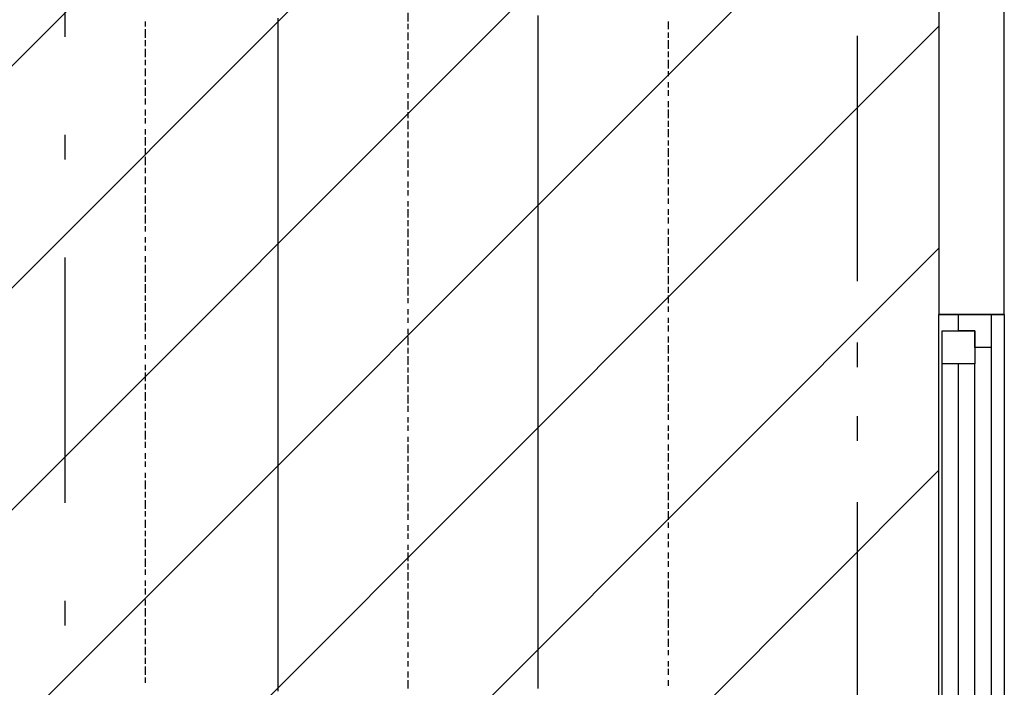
# Model space of a CAD drawing. Extents: x 997 to 109698, y 921 to 94021.
# Tile 475 of 656: x 35416 to 36923, y 39452 to 40472. Entities that reach past the tile are written whole.
import ezdxf

# ---------------------------------------------------------------- set-up
doc = ezdxf.new("R2010")
doc.units = 0
doc.header["$MEASUREMENT"] = 0
for name, color, linetype in [('12', 7, 'CONTINUOUS'), ('28', 7, 'CONTINUOUS'), ('40', 7, 'CONTINUOUS')]:
    doc.layers.add(name, color=color, linetype=linetype)

msp = doc.modelspace()

# ---------------------------------------------------------------- linework, layer by layer
at = {"layer": '12', "color": 1}
for p, q in [((36010.630503, 40469.563401), (36010.630503, 40482.563401)), ((35608.630503, 40461.563401), (35608.630503, 40469.563401)), ((36010.630503, 40457.563401), (36010.630503, 40465.563401)), ((36408.630503, 40457.563401), (36408.630503, 40469.563401)), ((35608.630503, 40444.563401), (35608.630503, 40457.563401)), ((36010.630503, 40440.563401), (36010.630503, 40452.563401)), ((36408.630503, 40444.563401), (36408.630503, 40452.563401)), ((35608.630503, 40431.563401), (35608.630503, 40440.563401)), ((36010.630503, 40427.563401), (36010.630503, 40435.563401)), ((36408.630503, 40427.563401), (36408.630503, 40440.563401)), ((35608.630503, 40414.563401), (35608.630503, 40427.563401)), ((36010.630503, 40410.563401), (36010.630503, 40423.563401)), ((36408.630503, 40414.563401), (36408.630503, 40423.563401)), ((35608.630503, 40402.563401), (35608.630503, 40410.563401)), ((36010.630503, 40397.563401), (36010.630503, 40406.563401)), ((36408.630503, 40397.563401), (36408.630503, 40410.563401)), ((35608.630503, 40385.563401), (35608.630503, 40397.563401)), ((36010.630503, 40380.563401), (36010.630503, 40389.563401)), ((36408.630503, 40385.563401), (36408.630503, 40393.563401)), ((35608.630503, 40372.563401), (35608.630503, 40380.563401)), ((36010.630503, 40368.563401), (36010.630503, 40376.563401)), ((36408.630503, 40368.563401), (36408.630503, 40376.563401)), ((35608.630503, 40355.563401), (35608.630503, 40368.563401)), ((36010.630503, 40351.563401), (36010.630503, 40359.563401)), ((36408.630503, 40355.563401), (36408.630503, 40364.563401)), ((35608.630503, 40342.563401), (35608.630503, 40351.563401)), ((36010.630503, 40334.563401), (36010.630503, 40347.563401)), ((36408.630503, 40338.563401), (36408.630503, 40347.563401)), ((35608.630503, 40325.563401), (35608.630503, 40334.563401)), ((36010.630503, 40321.563401), (36010.630503, 40330.563401)), ((36408.630503, 40321.563401), (36408.630503, 40334.563401)), ((35608.630503, 40313.563401), (35608.630503, 40321.563401)), ((36010.630503, 40304.563401), (36010.630503, 40317.563401)), ((36408.630503, 40308.563401), (36408.630503, 40317.563401)), ((35608.630503, 40296.563401), (35608.630503, 40304.563401)), ((36010.630503, 40292.563401), (36010.630503, 40300.563401)), ((36408.630503, 40292.563401), (36408.630503, 40304.563401)), ((35608.630503, 40279.563401), (35608.630503, 40292.563401)), ((36010.630503, 40275.563401), (36010.630503, 40287.563401)), ((36408.630503, 40279.563401), (36408.630503, 40287.563401)), ((35608.630503, 40266.563401), (35608.630503, 40275.563401)), ((36010.630503, 40262.563401), (36010.630503, 40270.563401)), ((36408.630503, 40262.563401), (36408.630503, 40275.563401)), ((35608.630503, 40249.563401), (35608.630503, 40262.563401)), ((36010.630503, 40245.563401), (36010.630503, 40258.563401)), ((36408.630503, 40249.563401), (36408.630503, 40258.563401)), ((35608.630503, 40237.563401), (35608.630503, 40245.563401)), ((36010.630503, 40232.563401), (36010.630503, 40241.563401)), ((36408.630503, 40232.563401), (36408.630503, 40245.563401)), ((35608.630503, 40220.563401), (35608.630503, 40232.563401)), ((36010.630503, 40215.563401), (36010.630503, 40224.563401)), ((36408.630503, 40220.563401), (36408.630503, 40228.563401)), ((35608.630503, 40207.563401), (35608.630503, 40215.563401)), ((36010.630503, 40203.563401), (36010.630503, 40211.563401)), ((36408.630503, 40203.563401), (36408.630503, 40215.563401)), ((35608.630503, 40190.563401), (35608.630503, 40203.563401)), ((36010.630503, 40186.563401), (36010.630503, 40194.563401)), ((36408.630503, 40190.563401), (36408.630503, 40198.563401)), ((35608.630503, 40177.563401), (35608.630503, 40186.563401)), ((36010.630503, 40169.563401), (36010.630503, 40182.563401)), ((36408.630503, 40173.563401), (36408.630503, 40182.563401)), ((35608.630503, 40160.563401), (35608.630503, 40173.563401)), ((36010.630503, 40156.563401), (36010.630503, 40165.563401)), ((36408.630503, 40160.563401), (36408.630503, 40169.563401)), ((35608.630503, 40148.563401), (35608.630503, 40156.563401)), ((36010.630503, 40139.563401), (36010.630503, 40152.563401)), ((36408.630503, 40143.563401), (36408.630503, 40152.563401)), ((35608.630503, 40131.563401), (35608.630503, 40139.563401)), ((36010.630503, 40126.563401), (36010.630503, 40135.563401)), ((36408.630503, 40126.563401), (36408.630503, 40139.563401)), ((35608.630503, 40118.563401), (35608.630503, 40126.563401)), ((36010.630503, 40110.563401), (36010.630503, 40122.563401)), ((36408.630503, 40114.563401), (36408.630503, 40122.563401)), ((35608.630503, 40101.563401), (35608.630503, 40110.563401)), ((36010.630503, 40097.563401), (36010.630503, 40105.563401)), ((36408.630503, 40097.563401), (36408.630503, 40110.563401)), ((35608.630503, 40084.563401), (35608.630503, 40097.563401)), ((36010.630503, 40080.563401), (36010.630503, 40093.563401)), ((36408.630503, 40084.563401), (36408.630503, 40093.563401)), ((35608.630503, 40071.563401), (35608.630503, 40080.563401)), ((36010.630503, 40067.563401), (36010.630503, 40076.563401)), ((36408.630503, 40067.563401), (36408.630503, 40080.563401)), ((35608.630503, 40054.563401), (35608.630503, 40067.563401)), ((36010.630503, 40050.563401), (36010.630503, 40063.563401)), ((36408.630503, 40054.563401), (36408.630503, 40063.563401)), ((35608.630503, 40042.563401), (35608.630503, 40050.563401)), ((36010.630503, 40038.563401), (36010.630503, 40046.563401)), ((36408.630503, 40038.563401), (36408.630503, 40050.563401)), ((35608.630503, 40025.563401), (35608.630503, 40038.563401)), ((36010.630503, 40021.563401), (36010.630503, 40029.563401)), ((36408.630503, 40025.563401), (36408.630503, 40033.563401)), ((35608.630503, 40012.563401), (35608.630503, 40021.563401)), ((36010.630503, 40008.563401), (36010.630503, 40016.563401)), ((36408.630503, 40008.563401), (36408.630503, 40016.563401)), ((35608.630503, 39995.563401), (35608.630503, 40008.563401)), ((36010.630503, 39991.563401), (36010.630503, 39999.563401)), ((36408.630503, 39995.563401), (36408.630503, 40004.563401)), ((35608.630503, 39983.563401), (35608.630503, 39991.563401)), ((36010.630503, 39974.563401), (36010.630503, 39987.563401)), ((36408.630503, 39978.563401), (36408.630503, 39987.563401)), ((35608.630503, 39966.563401), (35608.630503, 39974.563401)), ((36010.630503, 39961.563401), (36010.630503, 39970.563401)), ((36408.630503, 39961.563401), (36408.630503, 39974.563401)), ((35608.630503, 39953.563401), (35608.630503, 39961.563401)), ((36010.630503, 39944.563401), (36010.630503, 39957.563401)), ((36408.630503, 39949.563401), (36408.630503, 39957.563401)), ((35608.630503, 39936.563401), (35608.630503, 39944.563401)), ((36010.630503, 39932.563401), (36010.630503, 39940.563401)), ((36408.630503, 39932.563401), (36408.630503, 39944.563401)), ((35608.630503, 39919.563401), (35608.630503, 39932.563401)), ((36010.630503, 39915.563401), (36010.630503, 39928.563401)), ((36408.630503, 39919.563401), (36408.630503, 39928.563401)), ((35608.630503, 39906.563401), (35608.630503, 39915.563401)), ((36010.630503, 39902.563401), (36010.630503, 39911.563401)), ((36408.630503, 39902.563401), (36408.630503, 39915.563401)), ((35608.630503, 39889.563401), (35608.630503, 39902.563401)), ((36010.630503, 39885.563401), (36010.630503, 39898.563401)), ((36408.630503, 39889.563401), (36408.630503, 39898.563401)), ((35608.630503, 39877.563401), (35608.630503, 39885.563401)), ((36010.630503, 39872.563401), (36010.630503, 39881.563401)), ((36408.630503, 39872.563401), (36408.630503, 39885.563401)), ((35608.630503, 39860.563401), (35608.630503, 39872.563401)), ((36010.630503, 39856.563401), (36010.630503, 39864.563401)), ((36408.630503, 39860.563401), (36408.630503, 39868.563401)), ((35608.630503, 39847.563401), (35608.630503, 39856.563401)), ((36010.630503, 39843.563401), (36010.630503, 39851.563401)), ((36408.630503, 39843.563401), (36408.630503, 39851.563401)), ((35608.630503, 39830.563401), (35608.630503, 39843.563401)), ((36010.630503, 39826.563401), (36010.630503, 39834.563401)), ((36408.630503, 39830.563401), (36408.630503, 39839.563401)), ((35608.630503, 39817.563401), (35608.630503, 39826.563401)), ((36010.630503, 39809.563401), (36010.630503, 39822.563401)), ((36408.630503, 39813.563401), (36408.630503, 39822.563401)), ((35608.630503, 39800.563401), (35608.630503, 39809.563401)), ((36010.630503, 39796.563401), (36010.630503, 39805.563401)), ((36408.630503, 39796.563401), (36408.630503, 39809.563401)), ((35608.630503, 39788.563401), (35608.630503, 39796.563401)), ((36010.630503, 39779.563401), (36010.630503, 39792.563401)), ((36408.630503, 39784.563401), (36408.630503, 39792.563401)), ((35608.630503, 39771.563401), (35608.630503, 39779.563401)), ((36010.630503, 39767.563401), (36010.630503, 39775.563401)), ((36408.630503, 39767.563401), (36408.630503, 39779.563401)), ((35608.630503, 39754.563401), (35608.630503, 39767.563401)), ((36010.630503, 39750.563401), (36010.630503, 39762.563401)), ((36408.630503, 39754.563401), (36408.630503, 39762.563401)), ((35608.630503, 39741.563401), (35608.630503, 39750.563401)), ((36010.630503, 39737.563401), (36010.630503, 39745.563401)), ((36408.630503, 39737.563401), (36408.630503, 39750.563401)), ((35608.630503, 39724.563401), (35608.630503, 39737.563401)), ((36010.630503, 39720.563401), (36010.630503, 39733.563401)), ((36408.630503, 39724.563401), (36408.630503, 39733.563401)), ((35608.630503, 39712.563401), (35608.630503, 39720.563401)), ((36010.630503, 39707.563401), (36010.630503, 39716.563401)), ((36408.630503, 39707.563401), (36408.630503, 39720.563401)), ((35608.630503, 39695.563401), (35608.630503, 39707.563401)), ((36010.630503, 39690.563401), (36010.630503, 39699.563401)), ((36408.630503, 39695.563401), (36408.630503, 39703.563401)), ((35608.630503, 39682.563401), (35608.630503, 39690.563401)), ((36010.630503, 39678.563401), (36010.630503, 39686.563401)), ((36408.630503, 39678.563401), (36408.630503, 39686.563401)), ((35608.630503, 39665.563401), (35608.630503, 39678.563401)), ((36010.630503, 39661.563401), (36010.630503, 39669.563401)), ((36408.630503, 39665.563401), (36408.630503, 39674.563401)), ((35608.630503, 39652.563401), (35608.630503, 39661.563401)), ((36010.630503, 39644.563401), (36010.630503, 39657.563401)), ((36408.630503, 39648.563401), (36408.630503, 39657.563401)), ((35608.630503, 39635.563401), (35608.630503, 39648.563401)), ((36010.630503, 39631.563401), (36010.630503, 39640.563401)), ((36408.630503, 39635.563401), (36408.630503, 39644.563401)), ((35608.630503, 39623.563401), (35608.630503, 39631.563401)), ((36010.630503, 39614.563401), (36010.630503, 39627.563401)), ((36408.630503, 39618.563401), (36408.630503, 39627.563401)), ((35608.630503, 39606.563401), (35608.630503, 39614.563401)), ((36010.630503, 39602.563401), (36010.630503, 39610.563401)), ((36408.630503, 39602.563401), (36408.630503, 39614.563401)), ((35608.630503, 39593.563401), (35608.630503, 39602.563401)), ((36010.630503, 39585.563401), (36010.630503, 39597.563401)), ((36408.630503, 39589.563401), (36408.630503, 39597.563401)), ((35608.630503, 39576.563401), (35608.630503, 39585.563401)), ((36010.630503, 39572.563401), (36010.630503, 39580.563401)), ((36408.630503, 39572.563401), (36408.630503, 39585.563401)), ((35608.630503, 39559.563401), (35608.630503, 39572.563401)), ((36010.630503, 39555.563401), (36010.630503, 39568.563401)), ((36408.630503, 39559.563401), (36408.630503, 39568.563401)), ((35608.630503, 39546.563401), (35608.630503, 39555.563401)), ((36010.630503, 39542.563401), (36010.630503, 39551.563401)), ((36408.630503, 39542.563401), (36408.630503, 39555.563401)), ((35608.630503, 39530.563401), (35608.630503, 39542.563401)), ((36010.630503, 39525.563401), (36010.630503, 39534.563401)), ((36408.630503, 39530.563401), (36408.630503, 39538.563401)), ((35608.630503, 39517.563401), (35608.630503, 39525.563401)), ((36010.630503, 39513.563401), (36010.630503, 39521.563401)), ((36408.630503, 39513.563401), (36408.630503, 39525.563401)), ((35608.630503, 39500.563401), (35608.630503, 39513.563401)), ((36010.630503, 39496.563401), (36010.630503, 39504.563401)), ((36408.630503, 39500.563401), (36408.630503, 39508.563401)), ((35608.630503, 39487.563401), (35608.630503, 39496.563401)), ((36010.630503, 39483.563401), (36010.630503, 39491.563401)), ((36408.630503, 39483.563401), (36408.630503, 39491.563401)), ((35608.630503, 39470.563401), (35608.630503, 39483.563401)), ((36010.630503, 39466.563401), (36010.630503, 39475.563401)), ((36408.630503, 39470.563401), (36408.630503, 39479.563401)), ((35608.630503, 39458.563401), (35608.630503, 39466.563401)), ((36010.630503, 39449.563401), (36010.630503, 39462.563401)), ((36408.630503, 39453.563401), (36408.630503, 39462.563401))]:
    msp.add_line(p, q, dxfattribs=at)
at = {"layer": '12', "color": 5}
for p, q in [((35811.630503, 40465.563401), (35811.630503, 40474.563401)), ((35811.630503, 40457.563401), (35811.630503, 40465.563401)), ((36209.630503, 40465.563401), (36209.630503, 40478.563401)), ((36209.630503, 40457.563401), (36209.630503, 40465.563401)), ((35811.630503, 40444.563401), (35811.630503, 40457.563401)), ((36209.630503, 40448.563401), (36209.630503, 40457.563401)), ((35811.630503, 40435.563401), (35811.630503, 40444.563401)), ((35811.630503, 40423.563401), (35811.630503, 40435.563401)), ((36209.630503, 40435.563401), (36209.630503, 40448.563401)), ((36209.630503, 40427.563401), (36209.630503, 40435.563401)), ((35811.630503, 40414.563401), (35811.630503, 40423.563401)), ((36209.630503, 40419.563401), (36209.630503, 40427.563401)), ((36209.630503, 40406.563401), (36209.630503, 40419.563401)), ((35811.630503, 40406.563401), (35811.630503, 40414.563401)), ((35811.630503, 40393.563401), (35811.630503, 40406.563401)), ((36209.630503, 40397.563401), (36209.630503, 40406.563401)), ((35811.630503, 40385.563401), (35811.630503, 40393.563401)), ((36209.630503, 40389.563401), (36209.630503, 40397.563401)), ((36209.630503, 40376.563401), (36209.630503, 40389.563401)), ((35811.630503, 40376.563401), (35811.630503, 40385.563401)), ((35811.630503, 40364.563401), (35811.630503, 40376.563401)), ((36209.630503, 40368.563401), (36209.630503, 40376.563401)), ((35811.630503, 40355.563401), (35811.630503, 40364.563401)), ((36209.630503, 40355.563401), (36209.630503, 40368.563401)), ((35811.630503, 40347.563401), (35811.630503, 40355.563401)), ((35811.630503, 40334.563401), (35811.630503, 40347.563401)), ((36209.630503, 40347.563401), (36209.630503, 40355.563401)), ((36209.630503, 40338.563401), (36209.630503, 40347.563401)), ((35811.630503, 40325.563401), (35811.630503, 40334.563401)), ((36209.630503, 40325.563401), (36209.630503, 40338.563401)), ((35811.630503, 40313.563401), (35811.630503, 40325.563401)), ((36209.630503, 40317.563401), (36209.630503, 40325.563401)), ((36209.630503, 40308.563401), (36209.630503, 40317.563401)), ((35811.630503, 40304.563401), (35811.630503, 40313.563401)), ((35811.630503, 40296.563401), (35811.630503, 40304.563401)), ((36209.630503, 40296.563401), (36209.630503, 40308.563401)), ((35811.630503, 40283.563401), (35811.630503, 40296.563401)), ((36209.630503, 40287.563401), (36209.630503, 40296.563401)), ((36209.630503, 40279.563401), (36209.630503, 40287.563401)), ((35811.630503, 40275.563401), (35811.630503, 40283.563401)), ((35811.630503, 40266.563401), (35811.630503, 40275.563401)), ((36209.630503, 40266.563401), (36209.630503, 40279.563401)), ((35811.630503, 40253.563401), (35811.630503, 40266.563401)), ((36209.630503, 40258.563401), (36209.630503, 40266.563401)), ((36209.630503, 40245.563401), (36209.630503, 40258.563401)), ((35811.630503, 40245.563401), (35811.630503, 40253.563401)), ((35811.630503, 40237.563401), (35811.630503, 40245.563401)), ((36209.630503, 40237.563401), (36209.630503, 40245.563401)), ((35811.630503, 40224.563401), (35811.630503, 40237.563401)), ((35811.630503, 40215.563401), (35811.630503, 40224.563401)), ((36209.630503, 40228.563401), (36209.630503, 40237.563401)), ((36209.630503, 40215.563401), (36209.630503, 40228.563401)), ((35811.630503, 40203.563401), (35811.630503, 40215.563401)), ((36209.630503, 40207.563401), (36209.630503, 40215.563401)), ((35811.630503, 40194.563401), (35811.630503, 40203.563401)), ((35811.630503, 40186.563401), (35811.630503, 40194.563401)), ((36209.630503, 40198.563401), (36209.630503, 40207.563401)), ((36209.630503, 40186.563401), (36209.630503, 40198.563401)), ((35811.630503, 40173.563401), (35811.630503, 40186.563401)), ((36209.630503, 40177.563401), (36209.630503, 40186.563401)), ((35811.630503, 40165.563401), (35811.630503, 40173.563401)), ((35811.630503, 40156.563401), (35811.630503, 40165.563401)), ((36209.630503, 40169.563401), (36209.630503, 40177.563401)), ((36209.630503, 40156.563401), (36209.630503, 40169.563401)), ((35811.630503, 40143.563401), (35811.630503, 40156.563401)), ((36209.630503, 40148.563401), (36209.630503, 40156.563401)), ((36209.630503, 40139.563401), (36209.630503, 40148.563401)), ((35811.630503, 40135.563401), (35811.630503, 40143.563401)), ((35811.630503, 40126.563401), (35811.630503, 40135.563401)), ((36209.630503, 40126.563401), (36209.630503, 40139.563401)), ((35811.630503, 40114.563401), (35811.630503, 40126.563401)), ((36209.630503, 40118.563401), (36209.630503, 40126.563401)), ((36209.630503, 40105.563401), (36209.630503, 40118.563401)), ((35811.630503, 40105.563401), (35811.630503, 40114.563401)), ((35811.630503, 40093.563401), (35811.630503, 40105.563401)), ((36209.630503, 40097.563401), (36209.630503, 40105.563401)), ((35811.630503, 40084.563401), (35811.630503, 40093.563401)), ((36209.630503, 40088.563401), (36209.630503, 40097.563401)), ((36209.630503, 40076.563401), (36209.630503, 40088.563401)), ((35811.630503, 40076.563401), (35811.630503, 40084.563401)), ((35811.630503, 40063.563401), (35811.630503, 40076.563401)), ((36209.630503, 40067.563401), (36209.630503, 40076.563401)), ((35811.630503, 40054.563401), (35811.630503, 40063.563401)), ((36209.630503, 40059.563401), (36209.630503, 40067.563401)), ((36209.630503, 40046.563401), (36209.630503, 40059.563401)), ((35811.630503, 40046.563401), (35811.630503, 40054.563401)), ((35811.630503, 40033.563401), (35811.630503, 40046.563401)), ((36209.630503, 40038.563401), (36209.630503, 40046.563401)), ((35811.630503, 40025.563401), (35811.630503, 40033.563401)), ((36209.630503, 40029.563401), (36209.630503, 40038.563401)), ((36209.630503, 40016.563401), (36209.630503, 40029.563401)), ((35811.630503, 40016.563401), (35811.630503, 40025.563401)), ((35811.630503, 40004.563401), (35811.630503, 40016.563401)), ((36209.630503, 40008.563401), (36209.630503, 40016.563401)), ((35811.630503, 39995.563401), (35811.630503, 40004.563401)), ((36209.630503, 39995.563401), (36209.630503, 40008.563401)), ((35811.630503, 39987.563401), (35811.630503, 39995.563401)), ((35811.630503, 39974.563401), (35811.630503, 39987.563401)), ((36209.630503, 39987.563401), (36209.630503, 39995.563401)), ((36209.630503, 39978.563401), (36209.630503, 39987.563401)), ((35811.630503, 39966.563401), (35811.630503, 39974.563401)), ((36209.630503, 39966.563401), (36209.630503, 39978.563401)), ((35811.630503, 39953.563401), (35811.630503, 39966.563401)), ((35811.630503, 39944.563401), (35811.630503, 39953.563401)), ((36209.630503, 39957.563401), (36209.630503, 39966.563401)), ((36209.630503, 39949.563401), (36209.630503, 39957.563401)), ((35811.630503, 39936.563401), (35811.630503, 39944.563401)), ((36209.630503, 39936.563401), (36209.630503, 39949.563401)), ((35811.630503, 39923.563401), (35811.630503, 39936.563401)), ((35811.630503, 39915.563401), (35811.630503, 39923.563401)), ((36209.630503, 39928.563401), (36209.630503, 39936.563401)), ((36209.630503, 39919.563401), (36209.630503, 39928.563401)), ((35811.630503, 39906.563401), (35811.630503, 39915.563401)), ((36209.630503, 39906.563401), (36209.630503, 39919.563401)), ((35811.630503, 39894.563401), (35811.630503, 39906.563401)), ((35811.630503, 39885.563401), (35811.630503, 39894.563401)), ((36209.630503, 39898.563401), (36209.630503, 39906.563401)), ((36209.630503, 39885.563401), (36209.630503, 39898.563401)), ((35811.630503, 39877.563401), (35811.630503, 39885.563401)), ((35811.630503, 39864.563401), (35811.630503, 39877.563401)), ((36209.630503, 39877.563401), (36209.630503, 39885.563401)), ((36209.630503, 39868.563401), (36209.630503, 39877.563401)), ((35811.630503, 39856.563401), (35811.630503, 39864.563401)), ((36209.630503, 39856.563401), (36209.630503, 39868.563401)), ((35811.630503, 39843.563401), (35811.630503, 39856.563401)), ((36209.630503, 39847.563401), (36209.630503, 39856.563401)), ((36209.630503, 39839.563401), (36209.630503, 39847.563401)), ((35811.630503, 39834.563401), (35811.630503, 39843.563401)), ((35811.630503, 39826.563401), (35811.630503, 39834.563401)), ((36209.630503, 39826.563401), (36209.630503, 39839.563401)), ((35811.630503, 39813.563401), (35811.630503, 39826.563401)), ((36209.630503, 39817.563401), (36209.630503, 39826.563401)), ((36209.630503, 39809.563401), (36209.630503, 39817.563401)), ((35811.630503, 39805.563401), (35811.630503, 39813.563401)), ((35811.630503, 39796.563401), (35811.630503, 39805.563401)), ((36209.630503, 39796.563401), (36209.630503, 39809.563401)), ((35811.630503, 39784.563401), (35811.630503, 39796.563401)), ((36209.630503, 39788.563401), (36209.630503, 39796.563401)), ((36209.630503, 39775.563401), (36209.630503, 39788.563401)), ((35811.630503, 39775.563401), (35811.630503, 39784.563401)), ((35811.630503, 39767.563401), (35811.630503, 39775.563401)), ((36209.630503, 39767.563401), (36209.630503, 39775.563401)), ((35811.630503, 39754.563401), (35811.630503, 39767.563401)), ((36209.630503, 39758.563401), (36209.630503, 39767.563401)), ((36209.630503, 39745.563401), (36209.630503, 39758.563401)), ((35811.630503, 39745.563401), (35811.630503, 39754.563401)), ((35811.630503, 39733.563401), (35811.630503, 39745.563401)), ((36209.630503, 39737.563401), (36209.630503, 39745.563401)), ((35811.630503, 39724.563401), (35811.630503, 39733.563401)), ((36209.630503, 39729.563401), (36209.630503, 39737.563401)), ((36209.630503, 39716.563401), (36209.630503, 39729.563401)), ((35811.630503, 39716.563401), (35811.630503, 39724.563401)), ((35811.630503, 39703.563401), (35811.630503, 39716.563401)), ((36209.630503, 39707.563401), (36209.630503, 39716.563401)), ((35811.630503, 39695.563401), (35811.630503, 39703.563401)), ((36209.630503, 39699.563401), (36209.630503, 39707.563401)), ((36209.630503, 39686.563401), (36209.630503, 39699.563401)), ((35811.630503, 39686.563401), (35811.630503, 39695.563401)), ((35811.630503, 39674.563401), (35811.630503, 39686.563401)), ((36209.630503, 39678.563401), (36209.630503, 39686.563401)), ((35811.630503, 39665.563401), (35811.630503, 39674.563401)), ((36209.630503, 39665.563401), (36209.630503, 39678.563401)), ((35811.630503, 39657.563401), (35811.630503, 39665.563401)), ((35811.630503, 39644.563401), (35811.630503, 39657.563401)), ((36209.630503, 39657.563401), (36209.630503, 39665.563401)), ((36209.630503, 39648.563401), (36209.630503, 39657.563401)), ((35811.630503, 39635.563401), (35811.630503, 39644.563401)), ((36209.630503, 39635.563401), (36209.630503, 39648.563401)), ((35811.630503, 39623.563401), (35811.630503, 39635.563401)), ((35811.630503, 39614.563401), (35811.630503, 39623.563401)), ((36209.630503, 39627.563401), (36209.630503, 39635.563401)), ((36209.630503, 39618.563401), (36209.630503, 39627.563401)), ((35811.630503, 39606.563401), (35811.630503, 39614.563401)), ((35811.630503, 39593.563401), (35811.630503, 39606.563401)), ((36209.630503, 39606.563401), (36209.630503, 39618.563401)), ((36209.630503, 39597.563401), (36209.630503, 39606.563401)), ((35811.630503, 39585.563401), (35811.630503, 39593.563401)), ((36209.630503, 39589.563401), (36209.630503, 39597.563401)), ((35811.630503, 39576.563401), (35811.630503, 39585.563401)), ((35811.630503, 39563.563401), (35811.630503, 39576.563401)), ((36209.630503, 39576.563401), (36209.630503, 39589.563401)), ((36209.630503, 39568.563401), (36209.630503, 39576.563401)), ((35811.630503, 39555.563401), (35811.630503, 39563.563401)), ((36209.630503, 39559.563401), (36209.630503, 39568.563401)), ((35811.630503, 39546.563401), (35811.630503, 39555.563401)), ((35811.630503, 39534.563401), (35811.630503, 39546.563401)), ((36209.630503, 39546.563401), (36209.630503, 39559.563401)), ((36209.630503, 39538.563401), (36209.630503, 39546.563401)), ((35811.630503, 39525.563401), (35811.630503, 39534.563401)), ((36209.630503, 39525.563401), (36209.630503, 39538.563401)), ((35811.630503, 39513.563401), (35811.630503, 39525.563401)), ((36209.630503, 39517.563401), (36209.630503, 39525.563401)), ((36209.630503, 39508.563401), (36209.630503, 39517.563401)), ((35811.630503, 39504.563401), (35811.630503, 39513.563401)), ((35811.630503, 39496.563401), (35811.630503, 39504.563401)), ((36209.630503, 39496.563401), (36209.630503, 39508.563401)), ((35811.630503, 39483.563401), (35811.630503, 39496.563401)), ((36209.630503, 39487.563401), (36209.630503, 39496.563401)), ((36209.630503, 39479.563401), (36209.630503, 39487.563401)), ((35811.630503, 39475.563401), (35811.630503, 39483.563401)), ((35811.630503, 39466.563401), (35811.630503, 39475.563401)), ((36209.630503, 39466.563401), (36209.630503, 39479.563401)), ((35811.630503, 39453.563401), (35811.630503, 39466.563401)), ((36209.630503, 39458.563401), (36209.630503, 39466.563401)), ((36209.630503, 39449.563401), (36209.630503, 39458.563401)), ((35811.630503, 39445.563401), (35811.630503, 39453.563401))]:
    msp.add_line(p, q, dxfattribs=at)
at = {"layer": '28', "color": 2}
for p, q in [((30373.822361, 35370.953237), (36822.636205, 41819.767082)), ((30713.233616, 35370.953237), (36822.636205, 41480.355827)), ((31052.644871, 35370.953237), (36822.636205, 41140.944572)), ((31392.056126, 35370.953237), (36822.636205, 40801.533317)), ((31731.467381, 35370.953237), (36822.636205, 40462.122062)), ((32070.878636, 35370.953237), (36822.636205, 40122.710807)), ((32410.289891, 35370.953237), (36822.636205, 39783.299552))]:
    msp.add_line(p, q, dxfattribs=at)
at = {"layer": '28', "color": 4}
for p, q in [((35485.630503, 40446.063401), (35485.630503, 40821.063401)), ((35485.630503, 39733.563401), (35485.630503, 40108.563401))]:
    msp.add_line(p, q, dxfattribs=at)
at = {"layer": '28', "color": 4, "linetype": 'Continuous'}
for p, q in [((35485.630503, 40258.563401), (35485.630503, 40296.063401)), ((35485.630503, 39546.063401), (35485.630503, 39583.563401))]:
    msp.add_line(p, q, dxfattribs=at)
at = {"layer": '40', "color": 8, "linetype": 'Continuous'}
for p, q in [((36822.636205, 41010.954238), (36822.636205, 40021.235487)), ((36922.636205, 40021.235487), (36922.636205, 41010.954238)), ((36697.636205, 40447.204238), (36697.636205, 40072.204238)), ((36822.636205, 40021.235487), (36922.636205, 40021.235487)), ((36822.636205, 38021.235487), (36822.636205, 40021.235487)), ((36922.636205, 40021.235487), (36822.636205, 40021.235487)), ((36852.636205, 39996.235488), (36852.636205, 40021.235487)), ((36902.636205, 40021.235487), (36902.636205, 39971.235487)), ((36922.636205, 40021.235487), (36922.636205, 38021.235487)), ((36827.636205, 39996.235488), (36877.636205, 39996.235488)), ((36827.636205, 39946.235487), (36827.636205, 39996.235488)), ((36877.636205, 39996.235488), (36852.636205, 39996.235488)), ((36877.636205, 39996.235488), (36877.636205, 39946.235487)), ((36877.636205, 39971.235487), (36877.636205, 39996.235488)), ((36697.636205, 39978.454238), (36697.636205, 39940.954238)), ((36902.636205, 39971.235487), (36877.636205, 39971.235487)), ((36902.636205, 39971.235487), (36902.636205, 39021.235487)), ((36877.636205, 39946.235487), (36827.636205, 39946.235487)), ((36827.636205, 39071.235487), (36827.636205, 39946.235487)), ((36852.636205, 39071.235487), (36852.636205, 39946.235487)), ((36877.636205, 39071.235487), (36877.636205, 39946.235487)), ((36697.636205, 39865.954238), (36697.636205, 39828.454238)), ((36697.636205, 39734.704238), (36697.636205, 39359.704238))]:
    msp.add_line(p, q, dxfattribs=at)

doc.saveas('drawing.dxf')
